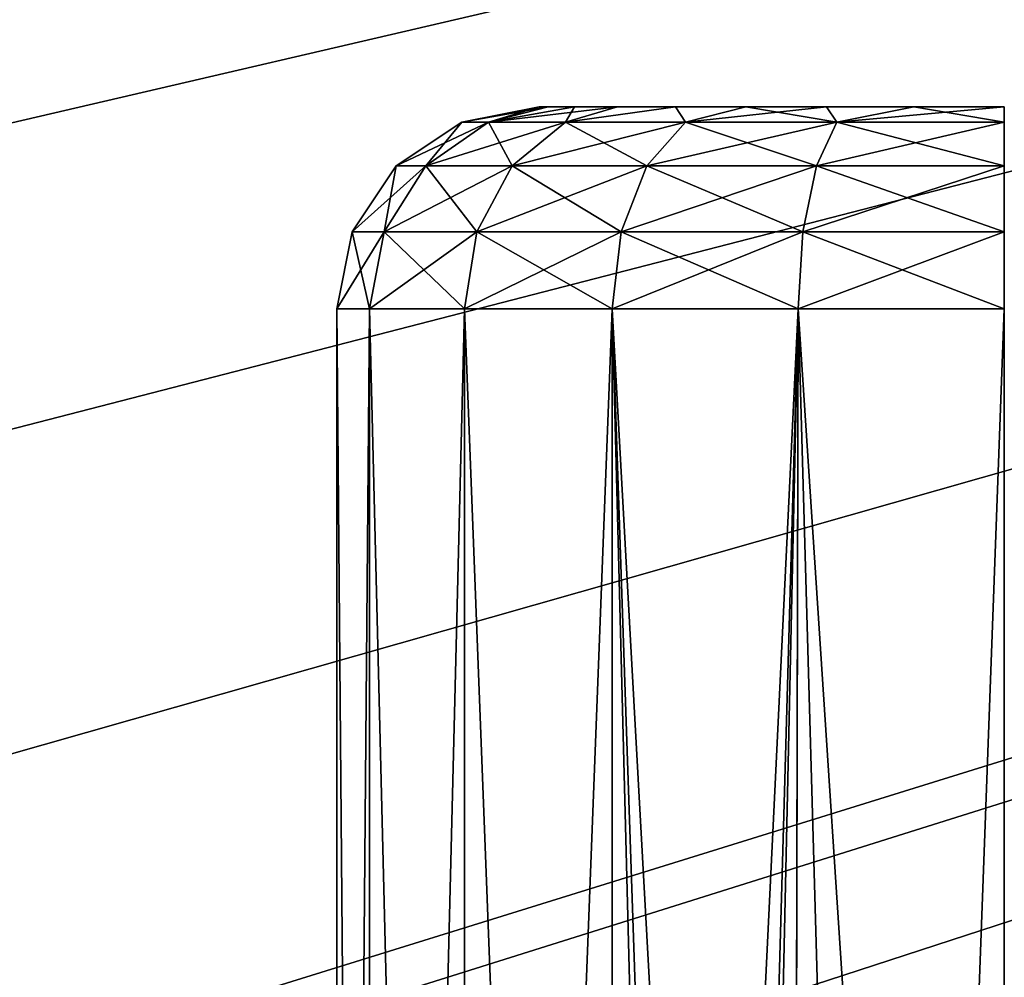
# Model space of a CAD drawing. Header units: millimetres. Extents: x -147 to 148, y -145 to 204.
# Tile 496 of 571: x 85 to 90, y 27 to 32. Entities that reach past the tile are written whole.
import ezdxf

# ---------------------------------------------------------------- set-up
doc = ezdxf.new("R2010")
doc.units = ezdxf.units.MM
doc.header["$LTSCALE"] = 26.699852
for name, color, linetype in [('1495', 7, 'CONTINUOUS'), ('1496', 7, 'CONTINUOUS'), ('1503', 7, 'CONTINUOUS'), ('1896', 7, 'CONTINUOUS'), ('1905', 7, 'CONTINUOUS')]:
    doc.layers.add(name, color=color, linetype=linetype)

msp = doc.modelspace()

# ---------------------------------------------------------------- linework, layer by layer
at = {"layer": '1495', "color": 7, "linetype": 'CONTINUOUS', "true_color": 0xd8d8d8}
for points in [[(87.7001, 31.5, 83.9), (87.7442, 31.5, 84.3484), (87.7442, 31.5, 83.4516), (87.7001, 31.5, 83.9)], [(87.7442, 31.5, 84.3484), (87.875, 31.5, 84.7798), (87.7442, 31.5, 83.4516), (87.7442, 31.5, 84.3484)], [(87.7442, 31.5, 83.4516), (87.875, 31.5, 84.7798), (87.875, 31.5, 83.0202), (87.7442, 31.5, 83.4516)], [(87.875, 31.5, 84.7798), (88.0875, 31.5, 85.1775), (87.875, 31.5, 83.0202), (87.875, 31.5, 84.7798)], [(87.875, 31.5, 83.0202), (88.0875, 31.5, 85.1775), (88.0875, 31.5, 82.6225), (87.875, 31.5, 83.0202)], [(88.0875, 31.5, 85.1775), (88.3736, 31.5, 85.5263), (88.0875, 31.5, 82.6225), (88.0875, 31.5, 85.1775)], [(88.0875, 31.5, 82.6225), (88.3736, 31.5, 85.5263), (88.3736, 31.5, 82.2737), (88.0875, 31.5, 82.6225)], [(88.3736, 31.5, 85.5263), (88.7223, 31.5, 85.8124), (88.3736, 31.5, 82.2737), (88.3736, 31.5, 85.5263)], [(88.3736, 31.5, 82.2737), (88.7223, 31.5, 85.8124), (88.7223, 31.5, 81.9876), (88.3736, 31.5, 82.2737)], [(88.7223, 31.5, 85.8124), (89.1202, 31.5, 86.025), (88.7223, 31.5, 81.9876), (88.7223, 31.5, 85.8124)], [(88.7223, 31.5, 81.9876), (89.1202, 31.5, 86.025), (89.1202, 31.5, 81.775), (88.7223, 31.5, 81.9876)], [(89.1202, 31.5, 86.025), (89.5518, 31.5, 86.1559), (89.1202, 31.5, 81.775), (89.1202, 31.5, 86.025)], [(89.1202, 31.5, 81.775), (89.5518, 31.5, 86.1559), (89.5518, 31.5, 81.6441), (89.1202, 31.5, 81.775)], [(89.5518, 31.5, 86.1559), (90, 31.5, 86.2), (89.5518, 31.5, 81.6441), (89.5518, 31.5, 86.1559)], [(89.5518, 31.5, 81.6441), (90, 31.5, 86.2), (90, 31.5, 81.6), (89.5518, 31.5, 81.6441)]]:
    msp.add_3dface(points, dxfattribs=at)
at = {"layer": '1496', "color": 7, "linetype": 'CONTINUOUS', "true_color": 0xd8d8d8}
for points in [[(86.7, 11.5, 83.9), (86.8615, 11.5, 84.9198), (86.7, 30.5, 83.9), (86.7, 11.5, 83.9)], [(86.7, 30.5, 83.9), (86.8615, 11.5, 84.9198), (86.8615, 30.5, 84.9198), (86.7, 30.5, 83.9)], [(86.8615, 11.5, 82.8802), (86.7, 11.5, 83.9), (86.8615, 30.5, 82.8802), (86.8615, 11.5, 82.8802)], [(86.8615, 30.5, 82.8802), (86.7, 11.5, 83.9), (86.7, 30.5, 83.9), (86.8615, 30.5, 82.8802)], [(86.8615, 11.5, 84.9198), (87.3302, 11.5, 85.8397), (86.8615, 30.5, 84.9198), (86.8615, 11.5, 84.9198)], [(86.8615, 30.5, 84.9198), (87.3302, 11.5, 85.8397), (87.3302, 30.5, 85.8397), (86.8615, 30.5, 84.9198)], [(87.3302, 11.5, 81.9603), (86.8615, 11.5, 82.8802), (87.3302, 30.5, 81.9603), (87.3302, 11.5, 81.9603)], [(87.3302, 30.5, 81.9603), (86.8615, 11.5, 82.8802), (86.8615, 30.5, 82.8802), (87.3302, 30.5, 81.9603)], [(87.3302, 11.5, 85.8397), (88.0603, 11.5, 86.5698), (87.3302, 30.5, 85.8397), (87.3302, 11.5, 85.8397)], [(87.3302, 30.5, 85.8397), (88.0603, 11.5, 86.5698), (88.0603, 30.5, 86.5698), (87.3302, 30.5, 85.8397)], [(88.0603, 11.5, 81.2302), (87.3302, 11.5, 81.9603), (88.0603, 30.5, 81.2302), (88.0603, 11.5, 81.2302)], [(88.0603, 30.5, 81.2302), (87.3302, 11.5, 81.9603), (87.3302, 30.5, 81.9603), (88.0603, 30.5, 81.2302)], [(88.0603, 30.5, 86.5698), (88.0603, 11.5, 86.5698), (88.5, 13.5049, 86.8394), (88.0603, 30.5, 86.5698)], [(88.5, 13.506, 80.9606), (88.0603, 11.5, 81.2302), (88.9802, 30.5, 80.7615), (88.5, 13.506, 80.9606)], [(88.9802, 30.5, 80.7615), (88.0603, 11.5, 81.2302), (88.0603, 30.5, 81.2302), (88.9802, 30.5, 80.7615)], [(88.9802, 30.5, 87.0385), (88.0603, 30.5, 86.5698), (88.9435, 14.5648, 87.0263), (88.9802, 30.5, 87.0385)], [(88.9435, 14.5648, 87.0263), (88.0603, 30.5, 86.5698), (88.6187, 14.0848, 86.897), (88.9435, 14.5648, 87.0263)], [(88.6187, 14.0848, 86.897), (88.0603, 30.5, 86.5698), (88.5, 13.5049, 86.8394), (88.6187, 14.0848, 86.897)], [(88.6192, 14.086, 80.9028), (88.5, 13.506, 80.9606), (88.9802, 30.5, 80.7615), (88.6192, 14.086, 80.9028)], [(88.9442, 14.5654, 80.7735), (88.6192, 14.086, 80.9028), (88.9802, 30.5, 80.7615), (88.9442, 14.5654, 80.7735)], [(89.424, 14.885, 87.1493), (88.9802, 30.5, 87.0385), (88.9435, 14.5648, 87.0263), (89.424, 14.885, 87.1493)], [(89.4244, 14.8852, 80.6506), (88.9442, 14.5654, 80.7735), (88.9802, 30.5, 80.7615), (89.4244, 14.8852, 80.6506)], [(90, 30.5, 80.6), (89.4244, 14.8852, 80.6506), (88.9802, 30.5, 80.7615), (90, 30.5, 80.6)], [(90, 30.5, 87.2), (88.9802, 30.5, 87.0385), (90, 15, 87.2), (90, 30.5, 87.2)], [(90, 15, 87.2), (88.9802, 30.5, 87.0385), (89.424, 14.885, 87.1493), (90, 15, 87.2)], [(90, 15, 80.6), (89.4244, 14.8852, 80.6506), (90, 30.5, 80.6), (90, 15, 80.6)]]:
    msp.add_3dface(points, dxfattribs=at)
at = {"layer": '1503', "color": 7, "linetype": 'CONTINUOUS', "true_color": 0xd8d8d8}
for points in [[(87.7001, 31.5, 83.9), (87.7442, 31.5, 83.4516), (87.3173, 31.4239, 83.9), (87.7001, 31.5, 83.9)], [(87.7001, 31.5, 83.9), (87.3173, 31.4239, 83.9), (87.4486, 31.4239, 84.729), (87.7001, 31.5, 83.9)], [(87.7442, 31.5, 83.4516), (87.4486, 31.4239, 83.071), (87.3173, 31.4239, 83.9), (87.7442, 31.5, 83.4516)], [(87.875, 31.5, 84.7798), (87.7442, 31.5, 84.3484), (87.4486, 31.4239, 84.729), (87.875, 31.5, 84.7798)], [(87.875, 31.5, 84.7798), (87.4486, 31.4239, 84.729), (87.8297, 31.4239, 85.4768), (87.875, 31.5, 84.7798)], [(87.7442, 31.5, 84.3484), (87.7001, 31.5, 83.9), (87.4486, 31.4239, 84.729), (87.7442, 31.5, 84.3484)], [(87.7442, 31.5, 83.4516), (87.875, 31.5, 83.0202), (87.4486, 31.4239, 83.071), (87.7442, 31.5, 83.4516)], [(87.875, 31.5, 83.0202), (88.0875, 31.5, 82.6225), (87.4486, 31.4239, 83.071), (87.875, 31.5, 83.0202)], [(88.0875, 31.5, 82.6225), (87.8297, 31.4239, 82.3232), (87.4486, 31.4239, 83.071), (88.0875, 31.5, 82.6225)], [(88.3736, 31.5, 85.5263), (88.0875, 31.5, 85.1775), (87.8297, 31.4239, 85.4768), (88.3736, 31.5, 85.5263)], [(88.3736, 31.5, 85.5263), (87.8297, 31.4239, 85.4768), (88.4232, 31.4239, 86.0703), (88.3736, 31.5, 85.5263)], [(88.0875, 31.5, 85.1775), (87.875, 31.5, 84.7798), (87.8297, 31.4239, 85.4768), (88.0875, 31.5, 85.1775)], [(88.0875, 31.5, 82.6225), (88.3736, 31.5, 82.2737), (87.8297, 31.4239, 82.3232), (88.0875, 31.5, 82.6225)], [(88.3736, 31.5, 82.2737), (88.4232, 31.4239, 81.7297), (87.8297, 31.4239, 82.3232), (88.3736, 31.5, 82.2737)], [(88.7223, 31.5, 85.8124), (88.3736, 31.5, 85.5263), (88.4232, 31.4239, 86.0703), (88.7223, 31.5, 85.8124)], [(88.3736, 31.5, 82.2737), (88.7223, 31.5, 81.9876), (88.4232, 31.4239, 81.7297), (88.3736, 31.5, 82.2737)], [(88.7223, 31.5, 85.8124), (88.4232, 31.4239, 86.0703), (89.171, 31.4239, 86.4514), (88.7223, 31.5, 85.8124)], [(88.7223, 31.5, 81.9876), (89.1202, 31.5, 81.775), (88.4232, 31.4239, 81.7297), (88.7223, 31.5, 81.9876)], [(89.1202, 31.5, 81.775), (89.171, 31.4239, 81.3486), (88.4232, 31.4239, 81.7297), (89.1202, 31.5, 81.775)], [(89.1202, 31.5, 86.025), (88.7223, 31.5, 85.8124), (89.171, 31.4239, 86.4514), (89.1202, 31.5, 86.025)], [(89.5518, 31.5, 86.1559), (89.1202, 31.5, 86.025), (89.171, 31.4239, 86.4514), (89.5518, 31.5, 86.1559)], [(89.1202, 31.5, 81.775), (89.5518, 31.5, 81.6441), (89.171, 31.4239, 81.3486), (89.1202, 31.5, 81.775)], [(89.5518, 31.5, 86.1559), (89.171, 31.4239, 86.4514), (90, 31.4239, 86.5827), (89.5518, 31.5, 86.1559)], [(89.5518, 31.5, 81.6441), (90, 31.5, 81.6), (89.171, 31.4239, 81.3486), (89.5518, 31.5, 81.6441)], [(90, 31.5, 81.6), (90, 31.4239, 81.2173), (89.171, 31.4239, 81.3486), (90, 31.5, 81.6)], [(90, 31.5, 86.2), (89.5518, 31.5, 86.1559), (90, 31.4239, 86.5827), (90, 31.5, 86.2)], [(87.1398, 31.2068, 82.9707), (86.9926, 31.2068, 83.9), (87.4486, 31.4239, 83.071), (87.1398, 31.2068, 82.9707)], [(86.9926, 31.2068, 83.9), (87.1398, 31.2068, 84.8293), (87.3173, 31.4239, 83.9), (86.9926, 31.2068, 83.9)], [(87.4486, 31.4239, 83.071), (86.9926, 31.2068, 83.9), (87.3173, 31.4239, 83.9), (87.4486, 31.4239, 83.071)], [(87.567, 31.2068, 82.1323), (87.1398, 31.2068, 82.9707), (87.8297, 31.4239, 82.3232), (87.567, 31.2068, 82.1323)], [(87.8297, 31.4239, 82.3232), (87.1398, 31.2068, 82.9707), (87.4486, 31.4239, 83.071), (87.8297, 31.4239, 82.3232)], [(87.1398, 31.2068, 84.8293), (87.567, 31.2068, 85.6677), (87.4486, 31.4239, 84.729), (87.1398, 31.2068, 84.8293)], [(87.3173, 31.4239, 83.9), (87.1398, 31.2068, 84.8293), (87.4486, 31.4239, 84.729), (87.3173, 31.4239, 83.9)], [(87.4486, 31.4239, 84.729), (87.567, 31.2068, 85.6677), (87.8297, 31.4239, 85.4768), (87.4486, 31.4239, 84.729)], [(88.2323, 31.2068, 81.467), (87.567, 31.2068, 82.1323), (88.4232, 31.4239, 81.7297), (88.2323, 31.2068, 81.467)], [(88.4232, 31.4239, 81.7297), (87.567, 31.2068, 82.1323), (87.8297, 31.4239, 82.3232), (88.4232, 31.4239, 81.7297)], [(87.567, 31.2068, 85.6677), (88.2323, 31.2068, 86.333), (87.8297, 31.4239, 85.4768), (87.567, 31.2068, 85.6677)], [(87.8297, 31.4239, 85.4768), (88.2323, 31.2068, 86.333), (88.4232, 31.4239, 86.0703), (87.8297, 31.4239, 85.4768)], [(89.0707, 31.2068, 81.0398), (88.2323, 31.2068, 81.467), (89.171, 31.4239, 81.3486), (89.0707, 31.2068, 81.0398)], [(89.171, 31.4239, 81.3486), (88.2323, 31.2068, 81.467), (88.4232, 31.4239, 81.7297), (89.171, 31.4239, 81.3486)], [(88.2323, 31.2068, 86.333), (89.0707, 31.2068, 86.7602), (88.4232, 31.4239, 86.0703), (88.2323, 31.2068, 86.333)], [(88.4232, 31.4239, 86.0703), (89.0707, 31.2068, 86.7602), (89.171, 31.4239, 86.4514), (88.4232, 31.4239, 86.0703)], [(90, 31.2068, 80.8926), (89.0707, 31.2068, 81.0398), (90, 31.4239, 81.2173), (90, 31.2068, 80.8926)], [(90, 31.4239, 81.2173), (89.0707, 31.2068, 81.0398), (89.171, 31.4239, 81.3486), (90, 31.4239, 81.2173)], [(89.0707, 31.2068, 86.7602), (90, 31.2068, 86.9074), (89.171, 31.4239, 86.4514), (89.0707, 31.2068, 86.7602)], [(89.171, 31.4239, 86.4514), (90, 31.2068, 86.9074), (90, 31.4239, 86.5827), (89.171, 31.4239, 86.4514)], [(86.9336, 30.882, 82.9037), (86.7758, 30.882, 83.9), (87.1398, 31.2068, 82.9707), (86.9336, 30.882, 82.9037)], [(86.7758, 30.882, 83.9), (86.9336, 30.882, 84.8963), (86.9926, 31.2068, 83.9), (86.7758, 30.882, 83.9)], [(87.1398, 31.2068, 82.9707), (86.7758, 30.882, 83.9), (86.9926, 31.2068, 83.9), (87.1398, 31.2068, 82.9707)], [(87.3916, 30.882, 82.0049), (86.9336, 30.882, 82.9037), (87.567, 31.2068, 82.1323), (87.3916, 30.882, 82.0049)], [(87.567, 31.2068, 82.1323), (86.9336, 30.882, 82.9037), (87.1398, 31.2068, 82.9707), (87.567, 31.2068, 82.1323)], [(86.9336, 30.882, 84.8963), (87.3916, 30.882, 85.7951), (87.1398, 31.2068, 84.8293), (86.9336, 30.882, 84.8963)], [(86.9926, 31.2068, 83.9), (86.9336, 30.882, 84.8963), (87.1398, 31.2068, 84.8293), (86.9926, 31.2068, 83.9)], [(87.1398, 31.2068, 84.8293), (87.3916, 30.882, 85.7951), (87.567, 31.2068, 85.6677), (87.1398, 31.2068, 84.8293)], [(88.1049, 30.882, 81.2916), (87.3916, 30.882, 82.0049), (88.2323, 31.2068, 81.467), (88.1049, 30.882, 81.2916)], [(88.2323, 31.2068, 81.467), (87.3916, 30.882, 82.0049), (87.567, 31.2068, 82.1323), (88.2323, 31.2068, 81.467)], [(87.3916, 30.882, 85.7951), (88.1049, 30.882, 86.5084), (87.567, 31.2068, 85.6677), (87.3916, 30.882, 85.7951)], [(87.567, 31.2068, 85.6677), (88.1049, 30.882, 86.5084), (88.2323, 31.2068, 86.333), (87.567, 31.2068, 85.6677)], [(89.0037, 30.882, 80.8336), (88.1049, 30.882, 81.2916), (89.0707, 31.2068, 81.0398), (89.0037, 30.882, 80.8336)], [(89.0707, 31.2068, 81.0398), (88.1049, 30.882, 81.2916), (88.2323, 31.2068, 81.467), (89.0707, 31.2068, 81.0398)], [(88.1049, 30.882, 86.5084), (89.0037, 30.882, 86.9664), (88.2323, 31.2068, 86.333), (88.1049, 30.882, 86.5084)], [(88.2323, 31.2068, 86.333), (89.0037, 30.882, 86.9664), (89.0707, 31.2068, 86.7602), (88.2323, 31.2068, 86.333)], [(90, 30.882, 80.6758), (89.0037, 30.882, 80.8336), (90, 31.2068, 80.8926), (90, 30.882, 80.6758)], [(90, 31.2068, 80.8926), (89.0037, 30.882, 80.8336), (89.0707, 31.2068, 81.0398), (90, 31.2068, 80.8926)], [(89.0037, 30.882, 86.9664), (90, 30.882, 87.1242), (89.0707, 31.2068, 86.7602), (89.0037, 30.882, 86.9664)], [(89.0707, 31.2068, 86.7602), (90, 30.882, 87.1242), (90, 31.2068, 86.9074), (89.0707, 31.2068, 86.7602)], [(86.8615, 30.5, 82.8802), (86.7, 30.5, 83.9), (86.9336, 30.882, 82.9037), (86.8615, 30.5, 82.8802)], [(86.7, 30.5, 83.9), (86.8615, 30.5, 84.9198), (86.7758, 30.882, 83.9), (86.7, 30.5, 83.9)], [(86.9336, 30.882, 82.9037), (86.7, 30.5, 83.9), (86.7758, 30.882, 83.9), (86.9336, 30.882, 82.9037)], [(86.7758, 30.882, 83.9), (86.8615, 30.5, 84.9198), (86.9336, 30.882, 84.8963), (86.7758, 30.882, 83.9)], [(87.3302, 30.5, 81.9603), (86.8615, 30.5, 82.8802), (87.3916, 30.882, 82.0049), (87.3302, 30.5, 81.9603)], [(87.3916, 30.882, 82.0049), (86.8615, 30.5, 82.8802), (86.9336, 30.882, 82.9037), (87.3916, 30.882, 82.0049)], [(86.8615, 30.5, 84.9198), (87.3302, 30.5, 85.8397), (86.9336, 30.882, 84.8963), (86.8615, 30.5, 84.9198)], [(86.9336, 30.882, 84.8963), (87.3302, 30.5, 85.8397), (87.3916, 30.882, 85.7951), (86.9336, 30.882, 84.8963)], [(88.0603, 30.5, 81.2302), (87.3302, 30.5, 81.9603), (88.1049, 30.882, 81.2916), (88.0603, 30.5, 81.2302)], [(88.1049, 30.882, 81.2916), (87.3302, 30.5, 81.9603), (87.3916, 30.882, 82.0049), (88.1049, 30.882, 81.2916)], [(87.3302, 30.5, 85.8397), (88.0603, 30.5, 86.5698), (87.3916, 30.882, 85.7951), (87.3302, 30.5, 85.8397)], [(87.3916, 30.882, 85.7951), (88.0603, 30.5, 86.5698), (88.1049, 30.882, 86.5084), (87.3916, 30.882, 85.7951)], [(88.9802, 30.5, 80.7615), (88.0603, 30.5, 81.2302), (89.0037, 30.882, 80.8336), (88.9802, 30.5, 80.7615)], [(89.0037, 30.882, 80.8336), (88.0603, 30.5, 81.2302), (88.1049, 30.882, 81.2916), (89.0037, 30.882, 80.8336)], [(88.0603, 30.5, 86.5698), (88.9802, 30.5, 87.0385), (88.1049, 30.882, 86.5084), (88.0603, 30.5, 86.5698)], [(88.1049, 30.882, 86.5084), (88.9802, 30.5, 87.0385), (89.0037, 30.882, 86.9664), (88.1049, 30.882, 86.5084)], [(90, 30.5, 80.6), (88.9802, 30.5, 80.7615), (90, 30.882, 80.6758), (90, 30.5, 80.6)], [(90, 30.882, 80.6758), (88.9802, 30.5, 80.7615), (89.0037, 30.882, 80.8336), (90, 30.882, 80.6758)], [(88.9802, 30.5, 87.0385), (90, 30.5, 87.2), (89.0037, 30.882, 86.9664), (88.9802, 30.5, 87.0385)], [(89.0037, 30.882, 86.9664), (90, 30.5, 87.2), (90, 30.882, 87.1242), (89.0037, 30.882, 86.9664)]]:
    msp.add_3dface(points, dxfattribs=at)
at = {"layer": '1896', "color": 7, "linetype": 'CONTINUOUS', "true_color": 0xd8d8d8}
for points in [[(90, 24.1, 26.9), (92.9147, 23.9225, 26.9), (-145.5, 45.5, 26.9), (90, 24.1, 26.9)], [(-145.5, 45.5, 26.9), (92.9147, 23.9225, 26.9), (145.5, 45.5, 26.9), (-145.5, 45.5, 26.9)], [(87.0853, 23.9225, 26.9), (90, 24.1, 26.9), (-145.5, 45.5, 26.9), (87.0853, 23.9225, 26.9)], [(84.2354, 23.4, 26.9), (87.0853, 23.9225, 26.9), (-145.5, 45.5, 26.9), (84.2354, 23.4, 26.9)]]:
    msp.add_3dface(points, dxfattribs=at)
at = {"layer": '1905', "color": 7, "linetype": 'CONTINUOUS', "true_color": 0xd8d8d8}
for points in [[(145.5, 45.5, 25.9), (-3.3799, 27.2906, 25.9), (-145.5, 45.5, 25.9), (145.5, 45.5, 25.9)], [(-0.2076, 27.499, 25.9), (-3.3799, 27.2906, 25.9), (145.5, 45.5, 25.9), (-0.2076, 27.499, 25.9)], [(2.977, 27.3379, 25.9), (-0.2076, 27.499, 25.9), (145.5, 45.5, 25.9), (2.977, 27.3379, 25.9)], [(6.1108, 26.8117, 25.9), (2.977, 27.3379, 25.9), (145.5, 45.5, 25.9), (6.1108, 26.8117, 25.9)], [(9.171, 25.9257, 25.9), (6.1108, 26.8117, 25.9), (145.5, 45.5, 25.9), (9.171, 25.9257, 25.9)], [(12.1048, 24.6916, 25.9), (9.171, 25.9257, 25.9), (145.5, 45.5, 25.9), (12.1048, 24.6916, 25.9)], [(14.8736, 23.1303, 25.9), (12.1048, 24.6916, 25.9), (145.5, 45.5, 25.9), (14.8736, 23.1303, 25.9)], [(17.4512, 21.2528, 25.9), (14.8736, 23.1303, 25.9), (145.5, 45.5, 25.9), (17.4512, 21.2528, 25.9)], [(19.7863, 19.0974, 25.9), (17.4512, 21.2528, 25.9), (145.5, 45.5, 25.9), (19.7863, 19.0974, 25.9)], [(21.8625, 16.6818, 25.9), (19.7863, 19.0974, 25.9), (145.5, 45.5, 25.9), (21.8625, 16.6818, 25.9)], [(23.6432, 14.0429, 25.9), (21.8625, 16.6818, 25.9), (145.5, 45.5, 25.9), (23.6432, 14.0429, 25.9)], [(25.1061, 11.2212, 25.9), (23.6432, 14.0429, 25.9), (145.5, 45.5, 25.9), (25.1061, 11.2212, 25.9)], [(25.1061, 11.2212, 25.9), (145.5, 45.5, 25.9), (82.2579, 25.8661, 25.9), (25.1061, 11.2212, 25.9)], [(82.2579, 25.8661, 25.9), (145.5, 45.5, 25.9), (85.3124, 26.5892, 25.9), (82.2579, 25.8661, 25.9)], [(85.3124, 26.5892, 25.9), (145.5, 45.5, 25.9), (88.4274, 26.9539, 25.9), (85.3124, 26.5892, 25.9)], [(88.4274, 26.9539, 25.9), (145.5, 45.5, 25.9), (91.5726, 26.9539, 25.9), (88.4274, 26.9539, 25.9)]]:
    msp.add_3dface(points, dxfattribs=at)

doc.saveas('drawing.dxf')
